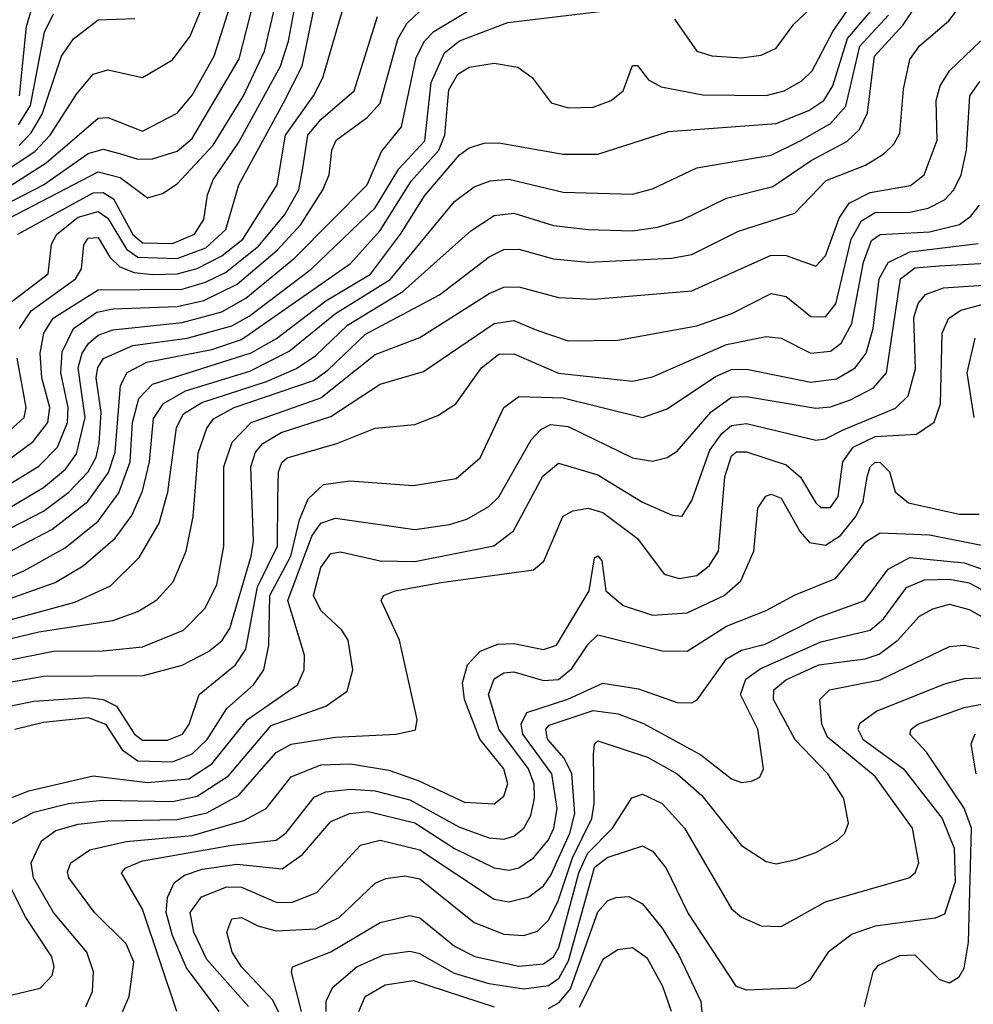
# Model space of a CAD drawing. Extents: x 997026 to 1115308, y 536381 to 619039.
# Tile 332 of 484: x 1028197 to 1030123, y 601369 to 603359. Entities that reach past the tile are written whole.
import ezdxf

# ---------------------------------------------------------------- set-up
doc = ezdxf.new("R2010")
doc.units = 0

msp = doc.modelspace()

# ---------------------------------------------------------------- linework, layer by layer
at = {"layer": '0CON20XD'}
for points in [[(1028004.4, 602945.6), (1028227.5, 603092.5), (1028258.1, 603125), (1028311.6, 603208.4), (1028345, 603248.2), (1028375, 603257.6), (1028445, 603241.8), (1028505, 603277.3), (1028541.2, 603325), (1028602.4, 603475)], [(1028128, 602992), (1028250.3, 603069.7), (1028355, 603159.4), (1028375, 603160.8), (1028445, 603133.6), (1028515, 603170), (1028545, 603206.4), (1028589.3, 603285), (1028630.6, 603415)], [(1028163.5, 602365), (1028245, 602413.7), (1028289.4, 602450.6), (1028311.5, 602481.5), (1028328.9, 602555), (1028314.7, 602655), (1028322.9, 602685), (1028335.5, 602704.5), (1028355, 602721.1), (1028385, 602732.2), (1028525, 602746.6), (1028605, 602768.7), (1028653.7, 602796.3), (1028752.4, 602877.6), (1028898.7, 603025), (1028927.7, 603092.3), (1028968, 603142), (1028997.5, 603282.5), (1029014.2, 603315), (1029033.7, 603335), (1029165, 603414.5)], [(1028035.7, 602074.3), (1028235, 602122), (1028385.1, 602144.9), (1028435, 602162.7), (1028473.6, 602186.4), (1028506.9, 602223.1), (1028532.8, 602285), (1028547, 602355), (1028557, 602483), (1028575, 602533.1), (1028588.1, 602551.9), (1028629.8, 602575), (1028790.2, 602629.8), (1028819.5, 602650.5), (1028895, 602723.1), (1029045, 602803), (1029145, 602879.4), (1029175, 602894), (1029205, 602894.8), (1029275, 602875.2), (1029345, 602868.7), (1029513.3, 602876.7), (1029555, 602884.1), (1029649, 602931), (1029762.5, 602967.5), (1029826, 603034), (1029905.4, 603065), (1029942.6, 603087.4), (1029963, 603107), (1029975, 603129.2), (1029982.1, 603217.9), (1029995, 603277.9), (1030015, 603305.7), (1030073.7, 603356.3), (1030105, 603396.9)], [(1028096.9, 602243.1), (1028261.7, 602328.3), (1028334.5, 602385.5), (1028376.2, 602443.8), (1028389.3, 602485), (1028400.2, 602619.8), (1028414, 602646), (1028453.6, 602666.4), (1028585, 602692.3), (1028645, 602712.5), (1028865, 602865.8), (1028925, 602932.7), (1028987.8, 603032.2), (1029043.3, 603095), (1029055.7, 603125), (1029063.4, 603216.6), (1029081.7, 603248.3), (1029105, 603263), (1029155, 603270.6), (1029202.9, 603262.9), (1029232.1, 603242.1), (1029270.7, 603190.7), (1029305, 603180.5), (1029355, 603181.9), (1029391.9, 603195), (1029415.7, 603215), (1029435, 603266.2), (1029445, 603266.2), (1029467.3, 603237.3), (1029492.6, 603222.6), (1029576.9, 603206.9), (1029705, 603205.2), (1029740.9, 603215), (1029777.2, 603235), (1029797.8, 603255), (1029839.6, 603335), (1029887.7, 603405)], [(1028155, 602979), (1028244.8, 603025.2), (1028335, 603088.1), (1028365, 603096.8), (1028398.3, 603088.3), (1028435, 603076.6), (1028465, 603077.5), (1028515, 603093), (1028545, 603118.5), (1028640.2, 603279.8), (1028669.5, 603395)], [(1028175, 602957.9), (1028355, 603051.5), (1028399.5, 603039.5), (1028455, 602998.9), (1028485, 603007.3), (1028515, 603026.8), (1028587.8, 603105), (1028648.8, 603205), (1028691.3, 603295), (1028716.6, 603405)], [(1028192.9, 602925), (1028345, 603008.9), (1028365, 603009.5), (1028386.4, 602996.4), (1028424.9, 602924.9), (1028445, 602907.7), (1028505, 602906.5), (1028549.7, 602925), (1028568.9, 602955), (1028576.2, 603005), (1028587.4, 603035), (1028639.1, 603110.9), (1028723.3, 603265), (1028740, 603315), (1028754.3, 603395)], [(1029519.5, 603359.5), (1029565, 603294.7), (1029595.3, 603285.3), (1029655, 603281.2), (1029695, 603286.8), (1029725, 603300.9), (1029760.5, 603349.5), (1029815, 603401.5)], [(1028085, 602121.5), (1028308.2, 602181.8), (1028380.3, 602215), (1028438.1, 602271.9), (1028478.6, 602341.4), (1028496.2, 602403.8), (1028513.6, 602535), (1028527.4, 602562.6), (1028564.7, 602585.3), (1028695, 602627.6), (1028756.2, 602653.8), (1028795, 602680.1), (1028858.6, 602741.4), (1028970.7, 602809.3), (1029108.2, 602931.8), (1029155, 602963), (1029195, 602967.9), (1029275, 602942.5), (1029345, 602934.5), (1029435, 602931.8), (1029485, 602939.6), (1029535, 602954.3), (1029625, 602997.9), (1029718.1, 603021.9), (1029795.9, 603074.1), (1029867.7, 603112.3), (1029893.2, 603136.8), (1029909.4, 603170.6), (1029923.9, 603285), (1029982, 603348), (1030006.8, 603385)], [(1028086.8, 602193.2), (1028204.9, 602245.1), (1028288.2, 602291.8), (1028355, 602345.2), (1028397.1, 602402.9), (1028419.7, 602465), (1028424.7, 602544.7), (1028437, 602593), (1028465, 602622.3), (1028664.6, 602685.4), (1028715.2, 602714.8), (1028815, 602790.3), (1028905.4, 602844.6), (1028966.1, 602925), (1029015, 603003.3), (1029085, 603085.6), (1029105, 603100), (1029135, 603108.8), (1029165, 603109.5), (1029295, 603086.9), (1029365, 603086.6), (1029507.6, 603132.4), (1029725, 603148.8), (1029791.4, 603175), (1029821.2, 603195), (1029839.9, 603225), (1029869.2, 603320.8), (1029924.5, 603385)], [(1028086.8, 602285), (1028245, 602365.9), (1028295.9, 602404.1), (1028334.7, 602445.3), (1028350.9, 602475), (1028357.3, 602502.7), (1028361.5, 602565), (1028351.2, 602635), (1028354.4, 602655.6), (1028366, 602674), (1028425, 602700.3), (1028535, 602714.9), (1028625, 602740), (1028660.2, 602759.8), (1028785.2, 602854.8), (1028915, 602978.2), (1028962.8, 603057.2), (1029015, 603114.1), (1029028.3, 603231.7), (1029055, 603291.6), (1029085, 603315.9), (1029182.9, 603352.9), (1029418.5, 603381.5)], [(1028103.6, 602376.4), (1028235, 602456.8), (1028273.1, 602495), (1028293.2, 602545), (1028294.4, 602575), (1028279.6, 602645), (1028282.2, 602687.8), (1028305.6, 602734.4), (1028352.3, 602767.7), (1028385.5, 602774.5), (1028515, 602778.9), (1028568.6, 602791.4), (1028635.9, 602824.1), (1028717.1, 602892.9), (1028764.6, 602945), (1028809.4, 603015), (1028822.1, 603045), (1028827.4, 603095), (1028835.7, 603115), (1028898.9, 603161.1), (1028925, 603189.7), (1028960.5, 603319.5), (1028978.8, 603351.2), (1029005, 603376.1)], [(1028180.5, 602789.5), (1028254.4, 602845), (1028260.8, 602905), (1028271.3, 602925), (1028315, 602959.5), (1028355, 602970.8), (1028375, 602957.4), (1028412.5, 602895), (1028435, 602879), (1028515, 602876.3), (1028572.4, 602897.6), (1028613.3, 602935), (1028639.5, 603025), (1028729.7, 603190.3), (1028767.6, 603265), (1028792.2, 603385)], [(1028196.2, 602735), (1028219.9, 602770.1), (1028309.5, 602835), (1028321.2, 602855), (1028326, 602904), (1028335, 602917.5), (1028355, 602918.7), (1028378.7, 602878.7), (1028399, 602859), (1028427.6, 602847.6), (1028465, 602844), (1028515, 602845.2), (1028555, 602855.6), (1028605, 602881.4), (1028647.4, 602915), (1028716.9, 603025), (1028733.8, 603125), (1028790.4, 603205), (1028808.8, 603241.2), (1028848.3, 603375)], [(1028196.3, 603205), (1028210.5, 603345), (1028220.5, 603379.5)], [(1028091.4, 602158.6), (1028268.5, 602221.5), (1028325.1, 602254.9), (1028389.2, 602310.8), (1028423.4, 602356.6), (1028445, 602406.2), (1028458.6, 602465), (1028466.8, 602553.2), (1028487.1, 602582.9), (1028531.4, 602608.6), (1028661.3, 602648.7), (1028741.4, 602688.6), (1028834.9, 602765.1), (1028945, 602833.6), (1029075, 602991), (1029115, 603021), (1029147.2, 603032.8), (1029185, 603036.5), (1029295, 603009.8), (1029435, 603006), (1029475, 603017), (1029565, 603059.1), (1029715, 603085.2), (1029775, 603114.6), (1029835, 603149.1), (1029865.8, 603184.2), (1029894.3, 603305), (1029952.1, 603367.9)], [(1028108.6, 602421.4), (1028223.6, 602506.4), (1028253.5, 602545), (1028257.3, 602575), (1028241.4, 602635), (1028238.1, 602685), (1028245.6, 602725), (1028264.5, 602755.5), (1028355, 602812.9), (1028525, 602813.9), (1028572, 602828), (1028612.1, 602847.9), (1028679.3, 602900.7), (1028732.2, 602965), (1028760.3, 603015), (1028768.8, 603058.8), (1028778.9, 603125), (1028805, 603157.1), (1028872.3, 603215), (1028919.8, 603365)], [(1028194.1, 603145.9), (1028218.1, 603185), (1028246.9, 603333.1), (1028265, 603370.7)], [(1028195.7, 603104.3), (1028220, 603130), (1028242, 603168), (1028281, 603285), (1028305, 603320), (1028355, 603358), (1028429, 603361)], [(1028085, 602047.4), (1028265, 602082.7), (1028365, 602083.6), (1028445, 602091.5), (1028527.8, 602125), (1028570.7, 602169.3), (1028595, 602217.1), (1028609.3, 602295), (1028609, 602455), (1028626.1, 602505), (1028664.3, 602545), (1028805, 602594.7), (1028875, 602650.6), (1028915, 602682.3), (1029005, 602716.8), (1029145, 602805.2), (1029175, 602818), (1029205, 602818.9), (1029285, 602797), (1029356.3, 602793.7), (1029555, 602811), (1029715, 602882.7), (1029745, 602882.4), (1029805, 602860.3), (1029825, 602881.5), (1029852.3, 602957.7), (1029872.3, 602987.7), (1029915, 603009.6), (1029996.5, 603023.5), (1030023.9, 603045), (1030050.3, 603115), (1030048.5, 603195), (1030056.7, 603225), (1030075.2, 603255), (1030137.7, 603315)], [(1028088.2, 602005), (1028245, 602032.4), (1028446.6, 602033.4), (1028525, 602054.2), (1028578, 602082), (1028605, 602104), (1028621.1, 602128.9), (1028664.6, 602275), (1028669.3, 602305), (1028663.5, 602455), (1028673.1, 602485), (1028687.8, 602502.2), (1028725, 602524.9), (1028825, 602556.7), (1028925, 602622.4), (1029012.4, 602647.6), (1029155, 602744.5), (1029195, 602751), (1029241.4, 602731.4), (1029305, 602709.6), (1029405, 602711.2), (1029565, 602739.8), (1029635.4, 602765), (1029715, 602805.6), (1029745, 602799.1), (1029795, 602758.7), (1029825, 602758.4), (1029845.6, 602784.4), (1029876.7, 602915), (1029897.7, 602952.3), (1029925, 602968.9), (1029995, 602969.5), (1030032.2, 602977.8), (1030065.1, 602994.9), (1030084, 603015), (1030098.6, 603045), (1030109.9, 603095), (1030116.5, 603205), (1030136.4, 603233.6)], [(1028144.7, 601965.3), (1028225, 601981.7), (1028335, 601989.3), (1028365, 601984.9), (1028391.9, 601971.9), (1028428.7, 601915), (1028445, 601903), (1028495, 601903.1), (1028525.6, 601915), (1028539.1, 601935), (1028558.9, 601995), (1028632.9, 602055), (1028653.3, 602086.7), (1028677.4, 602212.6), (1028717.5, 602295), (1028718.3, 602391.7), (1028719.4, 602445), (1028726.2, 602463.8), (1028736.7, 602473.3), (1028837.4, 602502.6), (1028915, 602533.1), (1028995, 602540.9), (1029041.2, 602558.8), (1029077.5, 602582.5), (1029129.6, 602655), (1029165, 602682.6), (1029195, 602683.8), (1029285, 602644.6), (1029435, 602628), (1029475, 602636.8), (1029625, 602702.5), (1029705, 602718.8), (1029735, 602715.2), (1029795, 602684.8), (1029835, 602688.8), (1029856.1, 602705), (1029878.1, 602745), (1029901.5, 602868.5), (1029917.4, 602912.6), (1029935.4, 602924.6), (1030035, 602930), (1030095.3, 602945), (1030118.3, 602961.7), (1030135.8, 602984.2)], [(1028186.7, 601925), (1028245, 601939.3), (1028335, 601948.5), (1028369.7, 601935), (1028403.3, 601883.3), (1028435, 601861), (1028505, 601859.5), (1028545, 601875.1), (1028575.5, 601904.5), (1028615, 601967.1), (1028669, 602015), (1028690.2, 602045), (1028699.9, 602095), (1028702.2, 602195), (1028744.2, 602275), (1028762, 602348), (1028779.2, 602390.8), (1028810.4, 602419.6), (1028863.4, 602426.6), (1028992.4, 602417.6), (1029078.2, 602431.8), (1029126.9, 602473.1), (1029174.7, 602575), (1029205, 602597.6), (1029295, 602594.9), (1029455, 602554.8), (1029505, 602572.3), (1029602.6, 602637.4), (1029635, 602651.9), (1029665, 602652.3), (1029795, 602626.5), (1029847.2, 602632.8), (1029884.5, 602655.5), (1029907.2, 602685), (1029921.1, 602735), (1029933.3, 602835), (1029951.7, 602868.3), (1029995, 602889.7), (1030133.5, 602906.5)], [(1028153.4, 601776.6), (1028215, 601800.9), (1028345, 601831.2), (1028455, 601817.2), (1028538.1, 601825), (1028584.5, 601855.5), (1028656.8, 601945), (1028757.9, 602015), (1028771.4, 602045), (1028772, 602075), (1028738.4, 602185), (1028786.7, 602315), (1028805, 602341.2), (1028835, 602351.6), (1028995, 602328.8), (1029065, 602338.6), (1029100.2, 602349.8), (1029144.6, 602375.4), (1029165, 602394.7), (1029229.9, 602510.1), (1029249.3, 602530.7), (1029269.3, 602540.7), (1029305, 602537), (1029435, 602473.5), (1029475, 602467), (1029505, 602474.2), (1029525, 602486.8), (1029593.7, 602566.3), (1029635, 602596), (1029665, 602597.6), (1029805, 602573.5), (1029835, 602576.5), (1029875, 602590.3), (1029921.7, 602615), (1029947.8, 602645), (1029976.5, 602835), (1030005, 602857.4), (1030055, 602861.6), (1030172.2, 602867.8)], [(1028182.3, 601735), (1028225, 601757.7), (1028295, 601774.9), (1028365, 601781.6), (1028505, 601779.3), (1028555, 601789.6), (1028618.8, 601831.2), (1028705, 601932.3), (1028815, 601971.7), (1028858.2, 602001.8), (1028869.5, 602045), (1028860.2, 602105), (1028847.4, 602125), (1028804.9, 602164.9), (1028790.4, 602195), (1028805, 602252.1), (1028825, 602280), (1028845, 602283.4), (1028925, 602265.2), (1028995, 602263.8), (1029154.3, 602295.7), (1029194.1, 602325.9), (1029253.6, 602436.4), (1029285, 602462.4), (1029365, 602439.3), (1029455, 602383.6), (1029515, 602357.7), (1029535, 602355.6), (1029555, 602386.9), (1029591.2, 602488.8), (1029615, 602522.3), (1029635, 602538.9), (1029665, 602542.9), (1029805, 602509), (1029825, 602511.9), (1029860.2, 602530.2), (1029966.4, 602573.6), (1029991.6, 602598.4), (1030006.8, 602653.2), (1030003, 602757), (1030012.1, 602785), (1030026.6, 602803.4), (1030063, 602817), (1030205, 602826.4)], [(1028330.3, 601365), (1028343.9, 601395), (1028346, 601435), (1028332.4, 601475), (1028264.8, 601555), (1028224.5, 601625), (1028220, 601655), (1028240.7, 601699.3), (1028269.3, 601720.7), (1028315, 601733.1), (1028375, 601740.3), (1028515, 601742.5), (1028575, 601756.5), (1028639, 601791), (1028715, 601878.3), (1028745, 601894.8), (1028835, 601909.1), (1028957.5, 601915), (1028996.2, 601923.8), (1029000, 601945), (1028964.2, 602105), (1028926.7, 602185), (1028931.4, 602195), (1028955.2, 602204.8), (1029048.5, 602221.5), (1029235, 602246.8), (1029255.7, 602264.3), (1029293.8, 602355), (1029314, 602366), (1029345, 602372), (1029375, 602363), (1029445, 602310.4), (1029498.5, 602238.5), (1029529.4, 602229.4), (1029565, 602235.9), (1029590, 602255), (1029608.8, 602285), (1029621.5, 602435), (1029635, 602477.4), (1029645, 602485.2), (1029665, 602485.2), (1029745, 602459), (1029774.5, 602434.5), (1029805, 602382.4), (1029815, 602373.2), (1029835, 602372.8), (1029850.2, 602395), (1029859.9, 602465), (1029880.9, 602495), (1029925, 602516.7), (1030008.7, 602521.3), (1030044.6, 602545.4), (1030057.3, 602582.7), (1030060.6, 602725), (1030073.2, 602755), (1030098, 602772), (1030153.4, 602786.6)], [(1030124.8, 602555), (1030111, 602645), (1030127.1, 602715)], [(1028095.1, 602455), (1028205.4, 602555), (1028209.5, 602575), (1028191.2, 602675)], [(1028389.6, 601320.4), (1028417.8, 601385), (1028426.9, 601455), (1028411.5, 601491.5), (1028347.6, 601555), (1028296.1, 601625), (1028293.3, 601636.7), (1028299.8, 601655), (1028338.4, 601681.6), (1028411.6, 601698.4), (1028545, 601710.6), (1028649.4, 601740.6), (1028694.9, 601765.1), (1028745, 601829.2), (1028805, 601852.9), (1028865.1, 601855.1), (1028942.2, 601842.2), (1029001.6, 601821.6), (1029095, 601777.8), (1029155.5, 601774.5), (1029175, 601790), (1029183, 601815), (1029174.8, 601845), (1029126.2, 601905), (1029095.4, 601985), (1029091, 602019), (1029101.4, 602055), (1029127.3, 602082.7), (1029162.9, 602097.1), (1029195, 602098), (1029255, 602086), (1029281.4, 602095), (1029347.5, 602205), (1029358.3, 602271.7), (1029365, 602275.6), (1029372.9, 602265), (1029381.1, 602205), (1029415.9, 602175), (1029475, 602155.8), (1029545, 602160), (1029619.7, 602195), (1029653.8, 602225), (1029679.8, 602285), (1029688.3, 602371.7), (1029704.3, 602395.7), (1029715, 602399.8), (1029735, 602391.9), (1029773.7, 602323.7), (1029792.2, 602302.2), (1029825, 602297.2), (1029855, 602316.2), (1029886, 602355), (1029900.8, 602385), (1029909.1, 602435), (1029915, 602455.4), (1029925, 602464.6), (1029935, 602463.8), (1029953.8, 602445), (1029965.4, 602405), (1029992.6, 602382.6), (1030095, 602359.8), (1030135, 602359.3)], [(1028514.1, 601355), (1028445, 601561.5), (1028402.5, 601635), (1028411.1, 601645), (1028445, 601659), (1028625, 601691.2), (1028715, 601701.1), (1028735, 601716), (1028791.9, 601788.1), (1028815, 601798.6), (1028865, 601804.2), (1028915, 601800.8), (1028985, 601782.4), (1029085, 601727.4), (1029145, 601705.7), (1029175, 601703), (1029195, 601708.8), (1029215.2, 601725), (1029229.1, 601750.9), (1029236.9, 601785), (1029235.9, 601814.1), (1029224.7, 601845), (1029164.7, 601925), (1029143.6, 601995), (1029155, 602027.2), (1029175, 602039.1), (1029195, 602041.2), (1029255, 602023.5), (1029285, 602025.7), (1029312.2, 602047.8), (1029345, 602097.2), (1029365, 602116.1), (1029495, 602083.5), (1029545, 602082.9), (1029625, 602133.3), (1029705, 602165.2), (1029763.4, 602196.6), (1029845, 602229.6), (1029906.2, 602303.8), (1029935, 602322), (1030035, 602317.8), (1030255, 602274)], [(1028599.6, 601355), (1028533.3, 601443.3), (1028505, 601508.1), (1028492.6, 601555), (1028494.9, 601585.1), (1028508.6, 601615), (1028529.8, 601630.2), (1028565, 601642.4), (1028635, 601652.6), (1028727, 601643), (1028768.2, 601671.8), (1028825, 601739), (1028863.3, 601755), (1028901.4, 601758.6), (1028995, 601735.8), (1029075, 601684.2), (1029155, 601644.8), (1029185, 601640.6), (1029205, 601645.2), (1029235, 601665.6), (1029265, 601701.9), (1029275.9, 601725), (1029282.8, 601765), (1029271.6, 601835), (1029213.4, 601915), (1029210.1, 601935), (1029221.3, 601958.7), (1029303.9, 601986.1), (1029375, 602018.3), (1029446.9, 602006.9), (1029525, 601979.3), (1029555, 601978.4), (1029565.2, 601984.8), (1029625, 602067.3), (1029655, 602084.6), (1029702.8, 602097.2), (1029809.5, 602150.5), (1029904.1, 602185), (1029951.5, 602248.5), (1029995, 602272), (1030105, 602261.4), (1030275, 602202.1)], [(1028659, 601365), (1028575, 601459.8), (1028548.4, 601515), (1028540.7, 601555), (1028563.8, 601586.2), (1028615, 601606.4), (1028645, 601605.9), (1028715, 601575.8), (1028745.8, 601575), (1028796.7, 601595), (1028885, 601690.7), (1028925, 601700.9), (1029005, 601681.5), (1029155, 601581.5), (1029185, 601576.1), (1029225, 601586.2), (1029255, 601609), (1029269.7, 601630.3), (1029308, 601715), (1029318.2, 601755), (1029311.9, 601835), (1029296.6, 601866.6), (1029262.7, 601905), (1029259.6, 601925), (1029266.5, 601933.5), (1029355, 601962.7), (1029406.1, 601956.1), (1029456.8, 601936.8), (1029573.1, 601873.1), (1029635, 601824.7), (1029655, 601817.8), (1029675, 601820), (1029691.8, 601828.2), (1029699.5, 601845), (1029687.7, 601925), (1029652.8, 601995), (1029663.5, 602026.5), (1029692.6, 602047.4), (1029815, 602101.6), (1029915.1, 602124.9), (1029942.2, 602147.8), (1029988.6, 602211.4), (1030025, 602227.2), (1030075, 602228), (1030115, 602220.9), (1030285, 602128.6)], [(1028748.4, 601295), (1028707.8, 601377.8), (1028644.8, 601445), (1028625.6, 601475), (1028615.3, 601515), (1028625, 601541.8), (1028645, 601544.7), (1028677.6, 601527.6), (1028715, 601517.6), (1028795, 601521.6), (1028842.2, 601545), (1028915, 601613.8), (1028936.6, 601623.4), (1028975, 601628.9), (1029005, 601622.6), (1029115, 601534.5), (1029175, 601511.2), (1029215, 601508.5), (1029242.6, 601517.4), (1029265, 601539.5), (1029283.6, 601576.4), (1029313.3, 601665), (1029352.7, 601745), (1029357.6, 601775), (1029355.8, 601874.2), (1029358.1, 601895), (1029365, 601901.9), (1029465, 601868.8), (1029525.1, 601835.1), (1029575, 601791), (1029655, 601690), (1029705, 601657.9), (1029725, 601653.2), (1029765, 601662), (1029805, 601676), (1029849.2, 601700.8), (1029863.8, 601715), (1029871.1, 601735), (1029861.6, 601785), (1029829.3, 601835), (1029763.4, 601903.4), (1029720, 601985), (1029720.6, 602005), (1029744.3, 602025), (1029811.3, 602055), (1029905, 602067.3), (1029933, 602077), (1029970.7, 602105), (1030015, 602153.2), (1030041.4, 602168.6), (1030075, 602178), (1030115, 602167.3), (1030307.8, 602057.8)], [(1028766, 601355), (1028745.5, 601434.5), (1028747.5, 601445), (1028825, 601475.7), (1028925, 601534.8), (1028985, 601549), (1029005, 601544), (1029075, 601486.6), (1029116.2, 601466.2), (1029205, 601446.7), (1029255, 601450.8), (1029275, 601465.5), (1029285.6, 601484.4), (1029326.4, 601635), (1029344.1, 601674.1), (1029394.5, 601725), (1029433.3, 601786.7), (1029455, 601794.2), (1029494.9, 601774.9), (1029540, 601725), (1029635, 601562.5), (1029655, 601545.4), (1029695, 601527.8), (1029735, 601526.6), (1029825, 601576.2), (1029993.3, 601625), (1030006, 601635), (1030013.5, 601655), (1030000.5, 601725), (1029925, 601829.6), (1029829.1, 601909.1), (1029817.1, 601935), (1029813.5, 601985), (1029832.5, 602005), (1029935, 602025.1), (1030075, 602092.4), (1030105, 602094.8), (1030135, 602088.4)], [(1030155, 602029.2), (1030105, 602026.7), (1030065, 602016.2), (1029928.7, 601961.3), (1029893.7, 601936.3), (1029890, 601925), (1029900.4, 601905), (1029982.6, 601845), (1030060.6, 601745), (1030084.5, 601684.5), (1030087, 601617), (1030065, 601551.5), (1030046.5, 601543.5), (1029925, 601527.4), (1029878.8, 601511.2), (1029830.3, 601475), (1029792.7, 601417.3), (1029765, 601402.1), (1029665, 601397.9), (1029645, 601405.4), (1029546.3, 601555), (1029503, 601645), (1029477.3, 601677.3), (1029455, 601688.8), (1029385, 601666.1), (1029357.4, 601645), (1029305, 601456.3), (1029285, 601421), (1029265, 601406.7), (1029215, 601400.1), (1029145, 601410.8), (1029075, 601431.4), (1029005, 601471), (1028985, 601475.8), (1028931.3, 601468.7), (1028878.6, 601445), (1028828.1, 601401.9), (1028814.9, 601375.1), (1028815, 601354.6)], [(1029903.6, 601365), (1029920.8, 601435), (1029931.5, 601448.5), (1029975, 601468.1), (1030005, 601469), (1030055, 601419.3), (1030075, 601412.6), (1030095, 601424.7), (1030105, 601442.5), (1030113.6, 601495), (1030119.5, 601725), (1030105, 601765.7), (1030028.5, 601878.5), (1029995.3, 601915), (1029998, 601925), (1030011.3, 601935), (1030105, 601969.3), (1030155, 601978.5)], [(1030126.5, 601915), (1030118.7, 601895), (1030128.3, 601835)], [(1028181.2, 601388.8), (1028238.1, 601401.9), (1028262.3, 601427.7), (1028266, 601445), (1028261.7, 601465), (1028208.7, 601545), (1028158.2, 601645)], [(1029265, 601361), (1029286.7, 601373.3), (1029309.2, 601400.8), (1029365, 601555.9), (1029385, 601579.1), (1029402, 601585), (1029427.2, 601587.2), (1029455, 601572.4), (1029495, 601523.2), (1029528.6, 601468.6), (1029572.8, 601375), (1029582.7, 601265)], [(1029513.7, 601355), (1029496.1, 601405), (1029465, 601461.9), (1029435, 601483.2), (1029405, 601479.2), (1029375, 601460), (1029326.9, 601363.1)], [(1028882.1, 601355), (1028894.8, 601385), (1028935, 601408.8), (1028992.3, 601417.7), (1029155, 601364)]]:
    msp.add_lwpolyline(points, dxfattribs=at)

doc.saveas('drawing.dxf')
